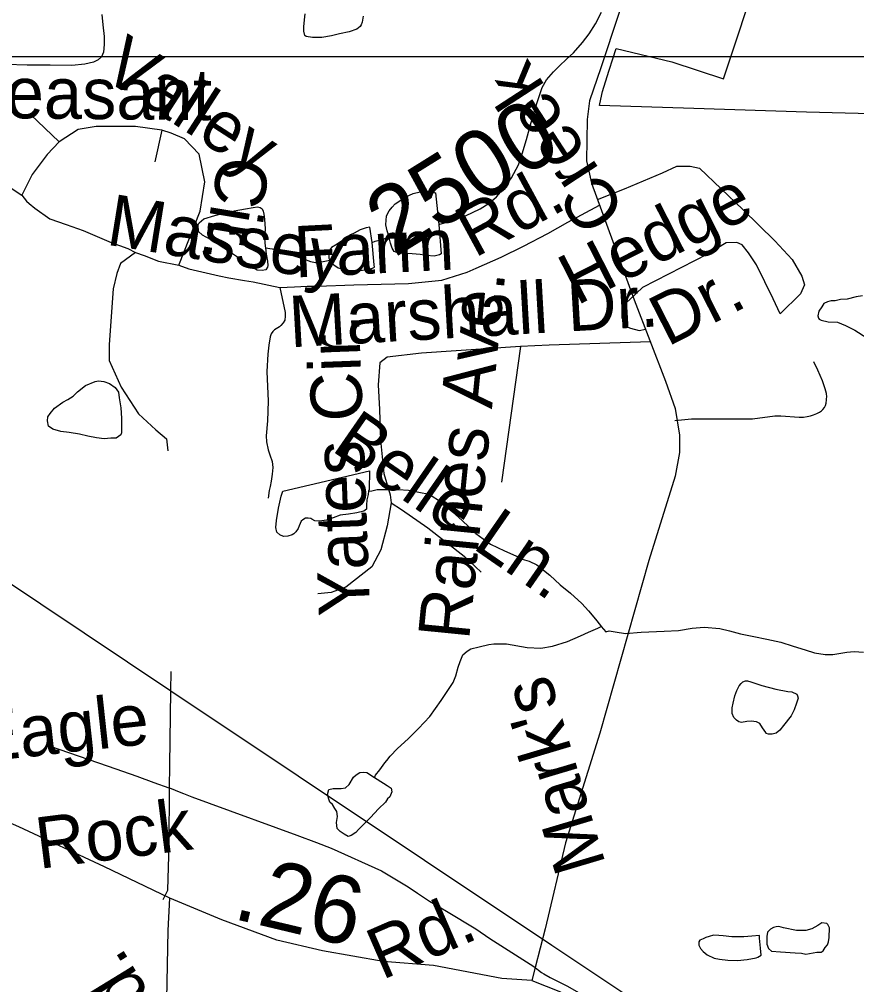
# Model space of a CAD drawing. Extents: x 2001466 to 31450019, y -30647475 to 847247.
# Drawn here: x 2159300 to 2162401, y 742171 to 745745 of the extents above; entities that cross this region are included whole.
import ezdxf

# ---------------------------------------------------------------- set-up
doc = ezdxf.new("R2010")
doc.units = 0
for name, color, linetype in [('Exist Boundary Political City Limit New', 7, 'Continuous'), ('Exist Hydrographic Misc Water Feature', 7, 'Continuous'), ('Exist Railroad Mainline', 7, 'Continuous'), ('Exist Road Non-System Type 51', 7, 'Continuous'), ('Exist Road Non-System Type 51 Label', 7, 'Continuous'), ('Exist Road Secondary Mileage Hundredths English Label', 7, 'Continuous'), ('Exist Road Secondary Type 51 Attributed', 7, 'Continuous'), ('Exist Road Secondary Type 51 Label', 7, 'Continuous'), ('Exist Road Secondary Type 51 Number Label', 7, 'Continuous'), ('Exist Utilities Electrical Transmission Line', 7, 'Continuous'), ('Map Preparation Boundary City Limit Buffer Line', 7, 'Continuous'), ('Map Preparation Inset Cut Line', 7, 'Continuous')]:
    doc.layers.add(name, color=color, linetype=linetype)

msp = doc.modelspace()

# ---------------------------------------------------------------- linework, layer by layer
at = {"layer": 'Exist Boundary Political City Limit New'}
msp.add_lwpolyline([(2164230.2, 746238.7), (2163362.8, 744964.4), (2162788, 745386.6), (2162358.5, 745397.8), (2162214.8, 745401.6), (2161798, 745414.6), (2161448.2, 745425.4), (2161453.5, 745449.6), (2161460, 745477.3), (2161471, 745513.6), (2161483.8, 745557.1), (2161497.8, 745598.2), (2161510, 745636.6), (2161715.8, 745588.2), (2161908, 745524.3), (2162043, 745935)], dxfattribs=at)
at = {"layer": 'Exist Hydrographic Misc Water Feature'}
for points in [[(2160573.5, 745757), (2160569.4, 745734.9), (2160565.7, 745725), (2160562, 745719), (2160549.7, 745708.7), (2160521.8, 745698.7), (2160486, 745690.8), (2160456, 745684.3), (2160420.1, 745678), (2160386.1, 745677.8), (2160362.1, 745681.9), (2160358, 745685.7), (2160353.9, 745701.8), (2160354.1, 745717.6), (2160355.8, 745743.7), (2160359.4, 745765.9)], [(2160854.2, 744984.8), (2160892, 744997), (2160951.8, 745017.5), (2161007.2, 745043.6), (2161039.4, 745063.9), (2161066.9, 745088.1), (2161097.2, 745122.1), (2161122.9, 745158.4), (2161148.7, 745206.4), (2161162.2, 745246.5), (2161178, 745300.6), (2161195.4, 745362.8), (2161217.2, 745436.6), (2161236.7, 745492.8), (2161252.4, 745520.9), (2161278.3, 745551.1), (2161300.2, 745573.3), (2161326.3, 745597.3), (2161352.1, 745621.5), (2161386.1, 745659.7), (2161409.7, 745691.8), (2161433.5, 745728), (2161455.4, 745772.1)], [(2160669.9, 744939.7), (2160662.1, 744961.5), (2160658, 744983.6), (2160658.2, 745001.9), (2160659.6, 745015.9), (2160665.4, 745027.6), (2160669.7, 745035.8), (2160681.4, 745049.9), (2160691.4, 745061.8), (2160713.4, 745075.9), (2160731.6, 745088.1), (2160745.4, 745094.2), (2160759.1, 745100.2), (2160785.1, 745106.4), (2160807.3, 745108.4), (2160827.4, 745106.5), (2160841.1, 745102.8), (2160854.2, 744984.8)], [(2160212.2, 744899.4), (2160214.7, 744875.1), (2160218.8, 744849.3), (2160221.2, 744833.1), (2160219, 744827.3), (2160213, 744817.3), (2160199.1, 744814.9), (2160180.6, 744816.9), (2160156.6, 744831.1), (2160137, 744844.6), (2160108.7, 744864.7), (2160074.6, 744886.5), (2160040.4, 744908.3), (2160010.4, 744928.2), (2159992.6, 744937.9), (2159978.7, 744946), (2159963.9, 744959.6), (2159962.5, 744983.8), (2159966.4, 744991.7), (2159984, 745006.1), (2160023.8, 745018.3), (2160047.8, 745024.4), (2160096.2, 745036.6), (2160138, 745042.8), (2160165.7, 745048.7), (2160181.9, 745050.8), (2160191.7, 745048.9), (2160199.7, 745043.2), (2160203.4, 745035), (2160205.7, 745023.3), (2160207.7, 745005.1), (2160210.4, 744969), (2160208.5, 744933.2), (2160210.4, 744905.3), (2160212.2, 744899.4)], [(2160606.5, 744919.3), (2160598.1, 744975.3), (2160584.2, 744973.3), (2160562.4, 744965.2), (2160539.9, 744953.2), (2160526.1, 744946.8), (2160500.3, 744928.8), (2160476.7, 744912.5), (2160456.4, 744900.5), (2160448.4, 744890.4), (2160446.6, 744874.5), (2160446.8, 744860.7), (2160450.5, 744852.8)], [(2160854.2, 744984.8), (2160862.6, 744876.9), (2160856.5, 744872.9), (2160836.6, 744868.6), (2160808.3, 744870.5), (2160784.3, 744874.5), (2160754.6, 744876.2), (2160724.2, 744878.3), (2160700.2, 744879.9), (2160688.1, 744885.8), (2160680.3, 744897.9), (2160674.4, 744915.9), (2160670.1, 744935.6), (2160669.9, 744939.7)], [(2160606.5, 744919.3), (2160618.4, 744923.5), (2160632.2, 744927.5), (2160653.9, 744933.6), (2160669.9, 744939.7)], [(2160212.2, 744899.4), (2160236.6, 744895.3), (2160262.7, 744887.7), (2160282.8, 744881.4), (2160300.6, 744875.8), (2160316.6, 744869.8), (2160352.9, 744858.2), (2160378.9, 744848.2), (2160397, 744844.3), (2160404.6, 744844.3), (2160424.9, 744848.6), (2160450.5, 744852.8)], [(2160450.5, 744852.8), (2160452.7, 744844.8), (2160480.8, 744824.7), (2160521.2, 744814.9), (2160559.2, 744815.2), (2160596.7, 744819.3), (2160615.1, 744827.5), (2160614.7, 744835.6), (2160606.5, 744919.3)], [(2162422.7, 744721.6), (2162398.7, 744717.6), (2162365.1, 744709.3), (2162340.9, 744707.3), (2162321, 744703), (2162306.6, 744703.1), (2162300.9, 744701.2), (2162292.9, 744699.1), (2162279.1, 744693.1), (2162271.1, 744680.9), (2162261.1, 744665), (2162257.4, 744646.9), (2162259.5, 744638.8), (2162261.7, 744634.9), (2162269.5, 744630.9), (2162295.3, 744624.9), (2162329.4, 744623.4), (2162359.3, 744611.6), (2162393.8, 744593.8), (2162437.6, 744566.1)], [(2159515.7, 744365.4), (2159545.6, 744389.7), (2159581.5, 744403.7), (2159593.4, 744406), (2159613.5, 744404.2), (2159633.8, 744396.2), (2159655.7, 744382.3), (2159667.6, 744364.3), (2159669.6, 744344.1), (2159676.2, 744306.3), (2159678.3, 744268.2), (2159678.3, 744224.4), (2159678.9, 744214.6), (2159676.6, 744206.4), (2159658.8, 744194.4), (2159638.9, 744194.2), (2159614.7, 744192.2), (2159586.4, 744196.1), (2159554.6, 744201.7), (2159522.8, 744209.4), (2159484.7, 744215.1), (2159454.8, 744219.3), (2159424.6, 744227.1), (2159408.2, 744238.8), (2159404.3, 744258.9), (2159406.4, 744272.8), (2159414.4, 744285), (2159430.4, 744304.9), (2159462.1, 744327.3), (2159480, 744337.2), (2159499.7, 744349.2), (2159515.7, 744365.4)], [(2160593.4, 743997.6), (2160591.8, 743985.7), (2160587.7, 743965.6), (2160586, 743945.6), (2160586.2, 743931.7), (2160576, 743923.5), (2160549.7, 743917.4), (2160519.8, 743913.4), (2160488, 743909.2), (2160462.2, 743899), (2160438.2, 743890.8), (2160412.1, 743886.7), (2160394.1, 743888.6), (2160384, 743894.6), (2160380.2, 743896.4), (2160370.3, 743898.3), (2160360.1, 743898.2), (2160350.2, 743892.4), (2160344.5, 743886.4), (2160336.7, 743870.1), (2160332.4, 743860.2), (2160324.4, 743848), (2160316.4, 743840.3), (2160310.6, 743835.9), (2160294.6, 743831.8), (2160278.4, 743829.8), (2160264.7, 743835.9), (2160254.5, 743845.6), (2160250.1, 743863.7), (2160252.4, 743889.7), (2160260, 743935.6), (2160269.6, 743980), (2160276, 743997.7), (2160597.1, 744073.7), (2160595.7, 744003.7), (2160593.4, 743997.6)], [(2160593.4, 743997.6), (2160605.5, 743999.8), (2160625.4, 744003.7), (2160655.1, 744004.1), (2160673.4, 744004.1), (2160703.7, 744004.4), (2160741.7, 744002.3), (2160817.5, 743986.8), (2160863.7, 743957.1), (2160904.1, 743921.4), (2160939.9, 743889.6), (2160990.2, 743841.8), (2161044.5, 743802.4), (2161096.6, 743776.7), (2161138.8, 743758.9), (2161162.6, 743746.8), (2161188.7, 743739.2), (2161217, 743725.2), (2161265, 743687.5), (2161303.3, 743651.7), (2161341.2, 743620), (2161383.5, 743582.4), (2161407.7, 743554.4), (2161433.7, 743524.5), (2161452, 743500.7), (2161454.2, 743496.7)], [(2160615.3, 742937.9), (2160619.2, 742946.3), (2160635.2, 742966.2), (2160653.3, 742992.2), (2160661.1, 743000.4), (2160673, 743016.4), (2160700.6, 743044.7), (2160740.6, 743080.9), (2160778.6, 743119), (2160820.4, 743163.3), (2160861.8, 743223.2), (2160889.7, 743263.6), (2160907.1, 743289.7), (2160917.2, 743313.8), (2160925, 743345.8), (2160933, 743367.8), (2160943, 743391.8), (2160958.4, 743405.7), (2160972.5, 743414.1), (2161002.9, 743422.1), (2161038.6, 743430.5), (2161056.8, 743432.2), (2161104.4, 743432.7), (2161180.9, 743419.1), (2161230.7, 743417.3), (2161274.2, 743423.7), (2161330.4, 743442), (2161377.9, 743462.3), (2161407.9, 743476.5), (2161442.1, 743490.8), (2161454.2, 743496.7)], [(2161454.2, 743496.7), (2161472.3, 743476.9), (2161484.4, 743480.7), (2161506.3, 743477), (2161544.2, 743471.2), (2161602.5, 743475.4), (2161688.2, 743479.9), (2161740.5, 743482.1), (2161791.9, 743490.6), (2161836, 743494.9), (2161893.6, 743489), (2161929.7, 743481.5), (2161970.3, 743469.7), (2162020.2, 743459.7), (2162068.1, 743450.1), (2162120.2, 743438.5), (2162166, 743424.7), (2162210.4, 743411.1), (2162244.5, 743399.1), (2162284.5, 743393.4), (2162312.6, 743393.6), (2162364.4, 743402), (2162391.9, 743403.9), (2162426.2, 743402)], [(2162101.2, 743264.5), (2162145.2, 743256.6), (2162161, 743254.7), (2162178.9, 743246.7), (2162181.3, 743240.7), (2162183.4, 743231), (2162177.4, 743212.9), (2162169.6, 743188.9), (2162158, 743166.7), (2162129.7, 743130.4), (2162116.1, 743112.6), (2162102.2, 743102.5), (2162088.2, 743098.1), (2162074.3, 743098.2), (2162066.1, 743100.3), (2162064.2, 743104.2), (2162051.9, 743122.3), (2162041.7, 743138), (2162030, 743143.9), (2162009.9, 743146.1), (2161993.7, 743145.7), (2161974, 743141.8), (2161964, 743143.7), (2161956.2, 743149.8), (2161945.9, 743159.4), (2161939.6, 743175.4), (2161939.6, 743195.7), (2161943.5, 743213.4), (2161949.4, 743239.6), (2161957, 743259.6), (2161965.2, 743277.8), (2161973.2, 743285.5), (2161978.9, 743291.6), (2161989, 743295.7), (2161997, 743295.7), (2162008.7, 743291.9), (2162048.9, 743278.1), (2162101.2, 743264.5)], [(2160615.3, 742937.9), (2160625.4, 742932), (2160661.9, 742908.2), (2160677.7, 742898.5), (2160679.9, 742884.4), (2160671.9, 742866.5), (2160664.1, 742858.4), (2160655.7, 742846.2), (2160630.1, 742822.1), (2160600.6, 742790.1), (2160556.5, 742745.7), (2160546.4, 742733.8), (2160528.6, 742723.5), (2160518.6, 742719.7), (2160503, 742727.4), (2160488.4, 742737.3), (2160476.7, 742749.2), (2160474.5, 742771.4), (2160478.2, 742793.6), (2160476.1, 742811.4), (2160468.3, 742823.5), (2160460.1, 742837.3), (2160449.7, 742847), (2160446, 742857.3), (2160441.7, 742875), (2160446, 742893), (2160462, 742897.1), (2160491.7, 742897.4), (2160507.7, 742899.4), (2160521.6, 742911.5), (2160537.4, 742939.6), (2160547.7, 742947.8), (2160561.4, 742955.8), (2160573.5, 742957.7), (2160587.3, 742956), (2160615.3, 742937.9)], [(2162212.7, 742283.5), (2162252.7, 742291.6), (2162268.9, 742291.6), (2162276.7, 742295.7), (2162284.3, 742307.9), (2162292.3, 742317.7), (2162296.4, 742329.6), (2162298.2, 742345.6), (2162300.5, 742381.7), (2162293.9, 742393.7), (2162289.8, 742397.5), (2162272, 742399.4), (2162256.2, 742389.6), (2162234.2, 742377.5), (2162211.9, 742371.2), (2162178.3, 742371), (2162130.3, 742380.7), (2162112, 742386.7), (2162102, 742384.6), (2162092.3, 742382.8), (2162081.9, 742376.7), (2162070.2, 742364.6), (2162068.3, 742348.7), (2162068.3, 742320.7), (2162074.7, 742304.3), (2162085, 742294.7), (2162118.6, 742292.8), (2162172.7, 742289.1), (2162196.7, 742287.1), (2162212.7, 742283.5)], [(2161958.8, 742259.8), (2161994.7, 742264.1), (2162029, 742270.3), (2162034.9, 742272.2), (2162046.8, 742280.5), (2162044.8, 742306.4), (2162042.3, 742330.3), (2162040.7, 742342.4), (2162040.5, 742352.5), (2162012.6, 742350.2), (2161982.4, 742347.9), (2161938.1, 742347.7), (2161906.6, 742351.6), (2161890.2, 742353.3), (2161870.3, 742353.5), (2161854.3, 742349.4), (2161842.6, 742345.1), (2161832.5, 742340.9), (2161820.4, 742335.1), (2161816.5, 742329.2), (2161816.5, 742317), (2161822.7, 742305.1), (2161832.5, 742293.1), (2161846.7, 742281.2), (2161872.9, 742269.5), (2161892.6, 742265.7), (2161923, 742261.6), (2161958.8, 742259.8)]]:
    msp.add_lwpolyline(points, dxfattribs=at)
at = {"layer": 'Exist Railroad Mainline'}
for points in [[(2159410.8, 743055.1), (2159629.6, 742979.4), (2159736, 742942.6), (2159798.3, 742919.4), (2159854.5, 742899.8), (2159856.5, 742899), (2159898.7, 742882.3), (2159908.7, 742878.5), (2159938.8, 742866.7), (2160003.1, 742843.4), (2160328.5, 742724.9), (2160400.7, 742697.6), (2160455, 742676.1), (2160641.9, 742592.1), (2160740.7, 742533.3), (2160775, 742509.6), (2160819.2, 742480.1), (2160881.6, 742442.6), (2160990.2, 742377.8), (2161042.7, 742342.3), (2161205.9, 742238.2), (2161234.1, 742216.4), (2161242.9, 742211)], [(2161242.9, 742211), (2161266.3, 742196.8), (2161330.6, 742165.4), (2161370.9, 742141.8), (2161411.1, 742120.2), (2161572.4, 742011.9), (2161757.7, 741897.9), (2161820, 741864.6), (2161868.3, 741841.1), (2161902.6, 741827.8), (2161918.5, 741821.6), (2161962.7, 741804.1), (2162129.3, 741753.7), (2162225.5, 741726.7), (2162371.9, 741696.4), (2162566.3, 741662.4)]]:
    msp.add_lwpolyline(points, dxfattribs=at)
at = {"layer": 'Exist Road Non-System Type 51'}
for p, q in [((2159828.4, 745334.9), (2159802.7, 745217.2)), ((2161155.5, 744533.3), (2161085.5, 744031.2)), ((2159861.1, 743259.1), (2159862.1, 743330.6))]:
    msp.add_line(p, q, dxfattribs=at)
for points in [[(2159606.5, 745762.7), (2159609.4, 745724.9), (2159615.2, 745681.4), (2159615.2, 745652.3), (2159612.3, 745623.3), (2159604.2, 745605.9)], [(2159604.2, 745605.9), (2159592.7, 745595.2), (2159574.9, 745586.3), (2159542.8, 745579.2), (2159494.8, 745574.7), (2159414.7, 745575.6), (2159330.2, 745575.6), (2159252, 745577.4), (2159215.5, 745580.9), (2158927.6, 745592), (2158812.8, 745589.6)], [(2159342.3, 745392.7), (2159448.3, 745291)], [(2159828.4, 745334.9), (2159730.2, 745347.7), (2159585.3, 745347.7), (2159518, 745337.5), (2159448.3, 745291), (2159403.6, 745245), (2159348, 745170.1), (2159309.5, 745093.8)], [(2159891.2, 744835.4), (2159970.1, 745035.2), (2159987.8, 745143.1), (2159966.9, 745246.2), (2159912.1, 745302.6), (2159862.2, 745323.6), (2159828.4, 745334.9)], [(2159016.1, 745204.3), (2159135.7, 745182.7), (2159181.7, 745169), (2159221.8, 745151.5), (2159258.7, 745127), (2159309.5, 745093.8)], [(2161441.2, 745078.4), (2161540.9, 745117.1), (2161681.2, 745176.2), (2161735.3, 745200.9), (2161784.6, 745200.9), (2161819, 745193.5), (2161979, 745040.8), (2162097.2, 744925.1), (2162161.2, 744856.1), (2162198.1, 744794.6), (2162207.9, 744762.5), (2162193.2, 744728.1), (2162116.9, 744654.8), (2162092, 744709.9), (2162029.9, 744835.9), (2161999.8, 744880.3), (2161976.7, 744910.4), (2161957.2, 744919.3), (2161917.5, 744917.7), (2161848.6, 744875.8), (2161607.3, 744752.7), (2161561.8, 744709)], [(2159309.5, 745093.8), (2159327.1, 745071.2), (2159337.6, 745063), (2159357.4, 745046), (2159414, 745006.6), (2159474.2, 744985.3), (2159537, 744962.7), (2159640.1, 744919.2), (2159702.8, 744896.7), (2159730.2, 744882.2)], [(2160264.9, 744752), (2160318.9, 744754.3), (2160366.7, 744756.7), (2160404.7, 744757.1), (2160538.8, 744762.6), (2160740.9, 744766.6), (2160864.7, 744779.9), (2160958.3, 744809), (2160992.2, 744823.3), (2161083.9, 744864.2), (2161167.5, 744905.1), (2161256.6, 744951.8), (2161331.6, 744994), (2161448.9, 745057.4)], [(2159730.2, 744882.2), (2159675.5, 744840.6), (2159661, 744803.6), (2159648, 744747.8), (2159633.2, 744540.9), (2159633.2, 744481.8), (2159677.5, 744383.3), (2159741.5, 744284.8), (2159805.5, 744225.7), (2159844.9, 744191.2), (2159849.8, 744146.9)], [(2159730.2, 744882.2), (2159762.4, 744870.9), (2159815.5, 744849.9), (2159891.2, 744835.4)], [(2159891.2, 744835.4), (2159928.2, 744820.9), (2160040.4, 744795.2), (2160076.4, 744787.7), (2160134.6, 744778.3), (2160166.7, 744772.6), (2160264.9, 744752)], [(2160264.9, 744752), (2160284.6, 744659.6), (2160284.9, 744646), (2160283, 744631.6), (2160277, 744621.6), (2160269.2, 744611.5), (2160263.3, 744606.3), (2160245.2, 744595.2), (2160239.3, 744589.1), (2160233.5, 744580.3), (2160229.5, 744569.1), (2160223.9, 744539.1), (2160220.2, 744504.9), (2160216.9, 744441), (2160222.2, 744331.1), (2160219, 744259), (2160214.8, 744203.3), (2160215.7, 744180.9), (2160222.1, 744150.9), (2160228.2, 744133), (2160236.7, 744108), (2160238.2, 744097), (2160238.8, 744085.2), (2160237.1, 744061.2), (2160233.4, 744035.1), (2160229.5, 744015.2), (2160225.7, 744001.1), (2160221.3, 743971.6)], [(2161561.8, 744709), (2161545.8, 744693.6), (2161531.5, 744676.7), (2161531.5, 744641.2), (2161547.5, 744607.5), (2161563.4, 744602.1), (2161595, 744592.6), (2161618.7, 744598.3)], [(2161155.5, 744533.3), (2160790.1, 744508.9), (2160662.1, 744494.1), (2160635.8, 744472.8), (2160628.6, 744391.4), (2160634, 744300.9), (2160637.7, 744186.9), (2160650.3, 744063.8), (2160673.8, 743984.2), (2160677.4, 743955.2)], [(2161636.7, 744551.2), (2161262.7, 744538.5), (2161155.5, 744533.3)], [(2161727.9, 744260.2), (2161789.3, 744265.6), (2162015.2, 744266), (2162097.1, 744276.9), (2162119.4, 744276.8), (2162187.1, 744271.9), (2162203.3, 744272.3), (2162217.2, 744274.2), (2162229.8, 744276.6), (2162241.1, 744280.3), (2162253.4, 744285.3), (2162263.1, 744290.7), (2162270.4, 744295.9), (2162274.9, 744300.9), (2162280.9, 744307.5), (2162284.8, 744314.8), (2162287.8, 744324.4), (2162289.2, 744336.2), (2162289.5, 744339.4), (2162290.7, 744347.1), (2162288.9, 744359.6), (2162284.1, 744376.9), (2162273.7, 744406.9), (2162257.3, 744446.6), (2162242.1, 744477.1)], [(2160677.4, 743955.2), (2160663, 743870), (2160639.5, 743781.3), (2160605.1, 743717.9), (2160509.5, 743642.1), (2160455.4, 743622.4), (2160406.1, 743617.5)], [(2160677.4, 743955.2), (2160715.4, 743929.7), (2160813.1, 743862.7), (2160946.9, 743757.8), (2161010.2, 743698)], [(2159856.5, 742899), (2159857.2, 742983.4), (2159861.1, 743259.1)], [(2159832.6, 742485.9), (2159849.8, 742520.4), (2159854.8, 742690.3), (2159856.5, 742899)]]:
    msp.add_lwpolyline(points, dxfattribs=at)
at = {"layer": 'Exist Road Secondary Type 51 Attributed'}
for points in [[(2161586.3, 745969.3), (2161452.9, 745565.1), (2161411, 745443.6), (2161402.7, 745374.5), (2161400.6, 745221.6), (2161419.4, 745137.9), (2161577.4, 744706.5), (2161692.5, 744404.9), (2161728.1, 744304.4), (2161744.8, 744205.9), (2161744.8, 744141), (2161729.1, 744053), (2161630.8, 743741), (2161449.8, 743102.3), (2161323.1, 742696), (2161247.8, 742377.6), (2161210.4, 742234.8)], [(2159857.2, 742490.7), (2159616.5, 742607), (2159298.4, 742755.7), (2158472.8, 743115.9), (2158144.2, 743264.6), (2157995.6, 743323.2), (2157751.8, 743392.3), (2157448.4, 743488.6), (2157327, 743511.7), (2157253.7, 743507.5), (2157124, 743478.2), (2156759.9, 743344.1), (2156641.6, 743279.2), (2156545.3, 743195.4), (2156459.5, 743059.3)], [(2159826.8, 740189.1), (2159835.2, 740597.5), (2159844.6, 741332.6), (2159843.6, 741988.1), (2159851.9, 742371.4), (2159857.2, 742490.7)], [(2161197.6, 742186), (2161086.7, 742193.3), (2160833.4, 742241.5), (2160647.2, 742256.2), (2160423.3, 742296), (2160253.7, 742335.8), (2160050.7, 742411.2), (2159857.2, 742490.7)], [(2161210.4, 742234.8), (2161197.6, 742186)], [(2161197.6, 742186), (2161304.3, 742144.1), (2161514.1, 742001.7), (2161834.3, 741825.8), (2162014.3, 741758.8), (2162240.3, 741702.2), (2162716.4, 741626.9), (2163187.3, 741541), (2163455.2, 741494.9), (2163679.1, 741421.6), (2163882.1, 741335.8), (2164159.4, 741187.1), (2164580, 740960.9), (2164837.4, 740852), (2165019.5, 740803.8), (2165181.7, 740791.2)]]:
    msp.add_lwpolyline(points, dxfattribs=at)
at = {"layer": 'Exist Utilities Electrical Transmission Line'}
for p, q in [((2158543.8, 744138.8), (2159861.1, 743259.1)), ((2159861.1, 743259.1), (2161271.6, 742317.3))]:
    msp.add_line(p, q, dxfattribs=at)
msp.add_lwpolyline([(2161271.6, 742317.3), (2161901.2, 741896.8), (2161902.6, 741827.8)], dxfattribs=at)
at = {"layer": 'Map Preparation Boundary City Limit Buffer Line'}
msp.add_lwpolyline([(2164230.2, 746238.7), (2163362.8, 744964.4), (2162788, 745386.6), (2162358.5, 745397.8), (2162214.8, 745401.6), (2161798, 745414.6), (2161448.2, 745425.4), (2161453.5, 745449.6), (2161460, 745477.3), (2161471, 745513.6), (2161483.8, 745557.1), (2161497.8, 745598.2), (2161510, 745636.6), (2161715.8, 745588.2), (2161908, 745524.3), (2162043, 745935)], dxfattribs=at)
at = {"layer": 'Map Preparation Inset Cut Line'}
for p, q in [((2158673.9, 745607.9), (2159639.3, 745607.9)), ((2159639.3, 745607.9), (2161442.2, 745607.9)), ((2161442.2, 745607.9), (2163017.6, 745607.9))]:
    msp.add_line(p, q, dxfattribs=at)

# ---------------------------------------------------------------- texts
at = {"layer": 'Exist Road Non-System Type 51 Label'}
for s, rotation, p in [('Valley', 327.169, (2159596.6, 745535)), ('Pleasant', 359.4027, (2159023.7, 745381.6)), ('Cir.', 260.5716, (2160042.5, 745246.8)), ('Rd.', 28.403, (2160985.8, 744859.8)), ('Hedge ', 27.0407, (2161364, 744683.7)), ('Massey', 350.8318, (2159618.4, 744911.4)), ('Farm', 2.8832, (2160321.8, 744789)), ('Marshall Dr.', 3.2718, (2160304, 744530.4)), ('Raines Ave.', 84.348, (2160965.4, 743443.6)), ('Dr.', 27.0407, (2161699.9, 744531.4)), ('Yates Cir.', 92.1676, (2160599.6, 743539.6)), ('Belle Ln.', 325.2936, (2160451.5, 744151.1))]:
    msp.add_text(s, height=190, rotation=rotation, dxfattribs=at).set_placement(p)
at = {"layer": 'Exist Road Secondary Mileage Hundredths English Label'}
msp.add_text('.26', height=250, rotation=346.6338, dxfattribs=at).set_placement((2160085.4, 742416.3))
at = {"layer": 'Exist Road Secondary Type 51 Label'}
for s, rotation, p in [('Creek', 123.0291, (2161550.5, 745033.9)), ("Mark's", 106.6115, (2161472.6, 742616.6)), ('Knightdale-Eagle', 6.2034, (2157863.6, 742854.3)), ('Rock', 7.2521, (2159373.6, 742599.2)), ('Rd.', 23.4598, (2160643.1, 742186.8)), ('Rd.', 121.4659, (2159881.5, 741977.9))]:
    msp.add_text(s, height=190, rotation=rotation, dxfattribs=at).set_placement(p)
at = {"layer": 'Exist Road Secondary Type 51 Number Label'}
msp.add_text('2500', height=250, rotation=31.918, dxfattribs=at).set_placement((2160689, 744861.2))

doc.saveas('drawing.dxf')
